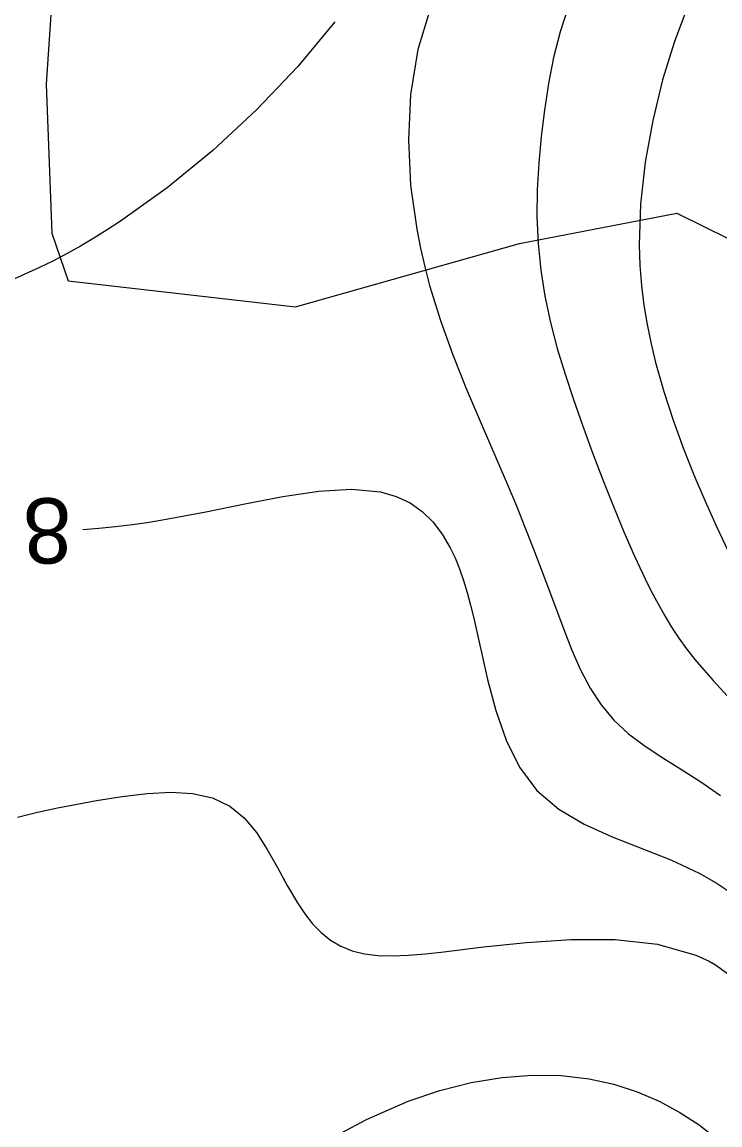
# Model space of a CAD drawing. Extents: x 2602990 to 2605851, y 618069 to 619180.
# Drawn here: x 2603218.1 to 2603239.5, y 618573.87 to 618607.68 of the extents above; entities that cross this region are included whole.
import ezdxf

# ---------------------------------------------------------------- set-up
doc = ezdxf.new("R2010")
doc.units = 0
for name, color, linetype in [('DTM Contours Major', 7, 'Continuous'), ('DTM Contours Minor', 7, 'Continuous'), ('DTM Contours Minor Text', 7, 'Continuous'), ('Exist DTM Crownline', 7, 'Continuous'), ('Exist DTM QL2 LIDAR Elevation Point', 7, 'Continuous'), ('Exist Roads EOP', 7, 'Continuous'), ('PH Exist DTM Obscure Area', 7, 'Continuous')]:
    doc.layers.add(name, color=color, linetype=linetype)

msp = doc.modelspace()

# ---------------------------------------------------------------- linework, layer by layer
at = {"layer": 'DTM Contours Major'}
msp.add_lwpolyline([(2603217.959, 618583.311), (2603218.58, 618583.459), (2603219.19, 618583.59), (2603219.791, 618583.709), (2603220.382, 618583.816), (2603221.174, 618583.945), (2603221.937, 618584.037), (2603222.659, 618584.073), (2603223.33, 618584.033), (2603223.938, 618583.897), (2603224.473, 618583.645), (2603224.91, 618583.286), (2603225.287, 618582.833), (2603225.622, 618582.316), (2603225.932, 618581.765), (2603226.233, 618581.21), (2603226.543, 618580.68), (2603226.769, 618580.346), (2603227.012, 618580.042), (2603227.274, 618579.772), (2603227.56, 618579.541), (2603227.875, 618579.352), (2603228.221, 618579.21), (2603228.598, 618579.118), (2603229.01, 618579.07), (2603229.46, 618579.058), (2603229.946, 618579.077), (2603230.471, 618579.12), (2603231.036, 618579.181), (2603232.252, 618579.327), (2603233.568, 618579.469), (2603234.931, 618579.561), (2603236.288, 618579.557), (2603237.583, 618579.41), (2603238.763, 618579.074), (2603238.968, 618578.985), (2603239.168, 618578.889), (2603239.361, 618578.784), (2603240.207, 618578.181)], dxfattribs=at)
at = {"layer": 'DTM Contours Minor'}
for points in [[(2603230.649, 618608.178), (2603230.241, 618606.843), (2603230.014, 618605.465), (2603229.947, 618604.068), (2603230.018, 618602.682), (2603230.203, 618601.331), (2603230.317, 618600.747), (2603230.449, 618600.174), (2603230.597, 618599.61), (2603230.931, 618598.53), (2603231.311, 618597.476), (2603231.722, 618596.448), (2603232.147, 618595.447), (2603232.981, 618593.526), (2603233.26, 618592.855), (2603233.524, 618592.198), (2603233.774, 618591.557), (2603234.243, 618590.318), (2603234.71, 618589.062), (2603234.96, 618588.429), (2603235.227, 618587.828), (2603235.522, 618587.265), (2603235.858, 618586.747), (2603236.248, 618586.28), (2603236.699, 618585.864), (2603237.204, 618585.486), (2603237.75, 618585.127), (2603238.325, 618584.766), (2603238.917, 618584.386), (2603239.515, 618583.966)], [(2603234.845, 618608.139), (2603234.598, 618607.38), (2603234.401, 618606.598), (2603234.245, 618605.797), (2603234.12, 618604.983), (2603234.019, 618604.172), (2603233.944, 618603.356), (2603233.9, 618602.537), (2603233.891, 618601.716), (2603233.925, 618600.896), (2603234.005, 618600.078), (2603234.133, 618599.274), (2603234.306, 618598.474), (2603234.514, 618597.679), (2603234.752, 618596.889), (2603235.011, 618596.106), (2603235.284, 618595.328), (2603235.595, 618594.479), (2603235.912, 618593.645), (2603236.234, 618592.833), (2603236.559, 618592.053), (2603236.885, 618591.31), (2603237.212, 618590.612), (2603237.407, 618590.218), (2603237.605, 618589.842), (2603237.808, 618589.48), (2603238.019, 618589.132), (2603238.242, 618588.794), (2603238.48, 618588.465), (2603238.735, 618588.143), (2603239.008, 618587.823), (2603239.296, 618587.498), (2603240.255, 618586.442)], [(2603238.518, 618608.173), (2603238.108, 618607.09), (2603237.744, 618605.91), (2603237.44, 618604.663), (2603237.209, 618603.384), (2603237.064, 618602.103), (2603237.02, 618600.854), (2603237.042, 618600.22), (2603237.092, 618599.602), (2603237.168, 618598.998), (2603237.268, 618598.405), (2603237.39, 618597.82), (2603237.53, 618597.243), (2603237.78, 618596.355), (2603238.063, 618595.481), (2603238.373, 618594.628), (2603238.702, 618593.797), (2603239.045, 618592.994), (2603239.394, 618592.221), (2603239.753, 618591.465)], [(2603227.692, 618607.686), (2603226.561, 618606.318), (2603225.303, 618604.996), (2603223.954, 618603.748), (2603222.549, 618602.599), (2603221.122, 618601.577), (2603220.714, 618601.311), (2603220.306, 618601.057), (2603219.895, 618600.815), (2603219.482, 618600.584), (2603219.064, 618600.363), (2603218.64, 618600.152), (2603217.294, 618599.559)], [(2603219.969, 618592.127), (2603220.455, 618592.165), (2603220.97, 618592.217), (2603221.486, 618592.28), (2603222.004, 618592.354), (2603222.524, 618592.44), (2603223.732, 618592.67), (2603224.932, 618592.917), (2603226.098, 618593.142), (2603227.199, 618593.304), (2603228.208, 618593.363), (2603229.097, 618593.279), (2603229.574, 618593.142), (2603229.998, 618592.939), (2603230.372, 618592.676), (2603230.7, 618592.357), (2603230.986, 618591.986), (2603231.232, 618591.567), (2603231.383, 618591.252), (2603231.518, 618590.917), (2603231.641, 618590.563), (2603231.753, 618590.192), (2603231.857, 618589.805), (2603231.955, 618589.404), (2603232.375, 618587.524), (2603232.626, 618586.575), (2603232.943, 618585.669), (2603233.354, 618584.841), (2603233.886, 618584.129), (2603234.557, 618583.555), (2603235.341, 618583.093), (2603236.201, 618582.705), (2603237.997, 618581.994), (2603238.86, 618581.594), (2603239.383, 618581.296), (2603239.877, 618580.965)], [(2603227.395, 618573.368), (2603228.66, 618574.039), (2603229.937, 618574.598), (2603230.91, 618574.928), (2603231.873, 618575.172), (2603232.82, 618575.329), (2603233.743, 618575.4), (2603234.636, 618575.386), (2603235.493, 618575.287), (2603236.248, 618575.12), (2603236.965, 618574.887), (2603237.641, 618574.598), (2603238.273, 618574.258), (2603238.86, 618573.875), (2603239.4, 618573.458)]]:
    msp.add_lwpolyline(points, dxfattribs=at)
at = {"layer": 'Exist DTM Crownline'}
msp.add_spline([(2603233.488, 618380.754), (2603285.185, 618400.095), (2603335.457, 618418.629), (2603390.812, 618439.069), (2603440.087, 618457.325), (2603493.996, 618477.231), (2603542.655, 618495.301), (2603600.808, 618516.867), (2603653.659, 618536.362), (2603706.222, 618555.742), (2603764.811, 618577.593), (2603823.52, 618599.847), (2603878.564, 618620.56), (2603937.951, 618643.078), (2603997.369, 618665.789), (2604036.209, 618680.665), (2604055.311, 618688.017)], degree=3, dxfattribs=at)
at = {"layer": 'Exist DTM QL2 LIDAR Elevation Point'}
for p, q in [((2603220, 618600), (2603220, 618600)), ((2603230, 618600), (2603230, 618600)), ((2603220, 618590), (2603220, 618590)), ((2603230, 618590), (2603230, 618590)), ((2603220, 618580), (2603220, 618580)), ((2603230, 618580), (2603230, 618580))]:
    msp.add_line(p, q, dxfattribs=at)
at = {"layer": 'Exist Roads EOP'}
for points in [[(2603230.17, 618389.98), (2603282.929, 618409.597), (2603332.773, 618427.868), (2603388.167, 618448.413), (2603437.203, 618466.721), (2603490.778, 618486.527), (2603539.039, 618504.558), (2603597.451, 618526.156), (2603651.053, 618545.972), (2603705.208, 618566.084), (2603762.02, 618587.183), (2603820.334, 618609.162), (2603876.341, 618629.99), (2603934.909, 618652.28), (2603996.409, 618675.568), (2604033.216, 618689.957), (2604052.01, 618697.199)], [(2604034.633, 618668.486), (2603984.89, 618650.123), (2603936.767, 618631.654), (2603888.195, 618613.335), (2603837.766, 618594.258), (2603782.918, 618573.705), (2603731.939, 618554.39), (2603671.126, 618532.171), (2603621.822, 618514.106), (2603561.545, 618491.877), (2603506.421, 618471.293), (2603452.163, 618451.33), (2603398.364, 618431.316), (2603341.431, 618410.355), (2603281.65, 618388.199), (2603223.033, 618366.475), (2603185.717, 618352.612)]]:
    msp.add_spline(points, degree=3, dxfattribs=at)
at = {"layer": 'PH Exist DTM Obscure Area'}
msp.add_lwpolyline([(2603232.465, 618627.798), (2603224.752, 618620.411), (2603221.371, 618616.683), (2603219.117, 618609.905), (2603218.844, 618605.782), (2603219.012, 618601.212), (2603219.513, 618599.75), (2603226.489, 618598.955), (2603233.351, 618600.889), (2603238.178, 618601.818), (2603242.989, 618599.447), (2603243.728, 618594.748), (2603243.651, 618591.957), (2603244.951, 618585.224), (2603249.361, 618578.604), (2603249.279, 618574.797), (2603249.442, 618569.149)], dxfattribs=at)

# ---------------------------------------------------------------- texts
at = {"layer": 'DTM Contours Minor Text'}
msp.add_text('8', height=2, rotation=181.5265, dxfattribs=at).set_placement((2603219.596, 618593.103))

doc.saveas('drawing.dxf')
